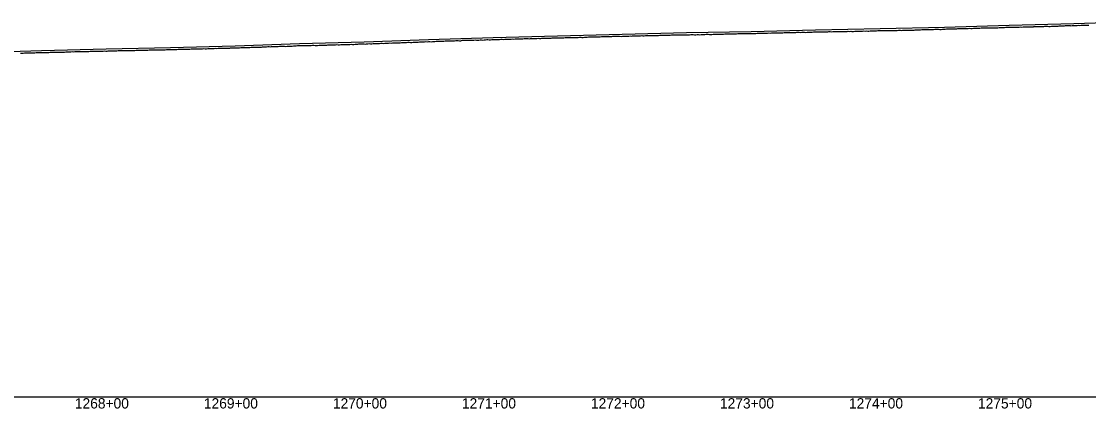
# Model space of a CAD drawing. Extents: x -3793 to 50787, y -1075 to 6138.
# Drawn here: x 14112 to 14939, y 2991 to 3291 of the extents above; entities that cross this region are included whole.
import ezdxf

# ---------------------------------------------------------------- set-up
doc = ezdxf.new("R2010")
doc.units = 0
for name, color, linetype in [('RD_DDB_Profile_EX', 7, 'Continuous'), ('RD_DDB_Profile_PR', 7, 'Continuous'), ('RD_DDB_StaTX', 7, 'Continuous'), ('RD_GPK_Profile_Cell', 7, 'Continuous')]:
    doc.layers.add(name, color=color, linetype=linetype)

msp = doc.modelspace()

# ---------------------------------------------------------------- linework, layer by layer
at = {"layer": 'RD_DDB_Profile_EX'}
for points in [[(14753.655646, 3283.3), (14754.659692, 3283.34781), (14755.30203, 3283.31564), (14755.655629, 3283.302085), (14756.659588, 3283.2938), (14757.657479, 3283.430715), (14758.653684, 3283.49593), (14759.657325, 3283.402015), (14760.653781, 3283.5481), (14761.657498, 3283.596225), (14762.661166, 3283.546265), (14763.65151, 3283.59445), (14764.713419, 3283.641595), (14765.651576, 3283.60171), (14766.65518, 3283.79664), (14767.658843, 3283.60165), (14768.649038, 3283.601625), (14769.652906, 3283.74522), (14770.648955, 3283.74707), (14771.611445, 3283.75), (14772.609229, 3283.701505), (14773.613071, 3283.75), (14774.124808, 3283.77565), (14774.610385, 3283.79693), (14775.614136, 3283.898505), (14776.604161, 3283.894185), (14777.607723, 3283.945755), (14778.611251, 3283.94863), (14779.608927, 3283.998575), (14780.6125, 3283.998615), (14781.610178, 3283.99856), (14782.613703, 3283.998605), (14783.603525, 3283.951355), (14784.607174, 3283.951305), (14785.610625, 3283.9525), (14786.608027, 3284.1), (14787.611684, 3283.95248), (14788.609246, 3283.95), (14789.612549, 3284.05246), (14790.602411, 3284.1), (14791.607833, 3284.2), (14792.611443, 3284.14892), (14792.947586, 3284.132055), (14793.608982, 3284.1), (14794.612297, 3284.15105), (14795.609663, 3284.19783), (14796.605251, 3284.149075), (14797.602624, 3284.153845), (14798.605952, 3284.299105), (14799.609532, 3284.25), (14800.606906, 3284.348265), (14801.610243, 3284.3), (14802.607584, 3284.25167), (14803.602986, 3284.351985), (14804.600246, 3284.5), (14805.603484, 3284.451215), (14806.606805, 3284.402115), (14807.604151, 3284.45055), (14808.607403, 3284.499525), (14809.596654, 3284.648805), (14810.599921, 3284.7), (14811.770364, 3284.70863), (14812.600439, 3284.749745), (14813.603603, 3284.749835), (14814.600747, 3284.700175), (14815.603945, 3284.75008), (14816.593133, 3284.84995), (14817.597652, 3284.79943), (14818.594652, 3284.799515), (14819.599167, 3284.898855), (14820.631067, 3284.949515), (14821.181753, 3284.97717), (14821.628093, 3284.999525), (14822.325322, 3284.930535), (14822.632199, 3284.89994), (14823.629233, 3284.85), (14824.628181, 3284.80023), (14825.633222, 3284.998695), (14826.630251, 3284.999675), (14827.635301, 3284.999575), (14828.63233, 3285.197895), (14829.637296, 3285.19689), (14830.634321, 3285.196385), (14831.639322, 3285.2012), (14832.630216, 3285.201375), (14833.635041, 3285.20077), (14834.632085, 3285.347725), (14835.636897, 3285.398315), (14836.641683, 3285.39722), (14837.638608, 3285.445435), (14838.643651, 3285.49801), (14839.634587, 3285.44892), (14840.004531, 3285.467295), (14840.639275, 3285.498845), (14841.636093, 3285.54887), (14842.640914, 3285.59639), (14843.637733, 3285.50353), (14844.642507, 3285.553735), (14845.639326, 3285.59878), (14846.63819, 3285.69722), (14847.635006, 3285.6)], [(14847.635006, 3285.6), (14848.639604, 3285.589965), (14849.644157, 3285.785), (14850.641292, 3285.79415), (14851.645768, 3285.79848), (14852.648598, 3285.801485), (14853.653555, 3285.85), (14854.64458, 3285.89679), (14855.649544, 3285.94667), (14856.646105, 3286.04349), (14857.651069, 3286.044935), (14858.827309, 3285.9606), (14859.652469, 3286.003405), (14860.656986, 3286.098255), (14861.648181, 3286.09461), (14862.652688, 3286.092635), (14863.649401, 3286.14641), (14864.653908, 3286.14448), (14865.650319, 3286.14283), (14866.654916, 3286.14078), (14867.651333, 3286.14282), (14868.238698, 3286.14247), (14868.650567, 3286.148065), (14869.646828, 3286.2), (14870.651484, 3286.38281), (14871.655814, 3286.3364), (14872.652401, 3286.396225), (14873.656735, 3286.444245), (14874.653318, 3286.49255), (14875.657656, 3286.598105), (14876.648739, 3286.598065), (14877.653069, 3286.6), (14878.101109, 3286.6), (14879.099012, 3286.6), (14880.102986, 3286.59797), (14881.100583, 3286.458575), (14882.104858, 3286.504335), (14883.102451, 3286.693155), (14884.099568, 3286.6), (14885.103213, 3286.6), (14886.10114, 3286.75), (14887.105056, 3286.702375), (14888.10296, 3286.79752), (14889.106821, 3286.80498), (14890.097629, 3286.715025), (14891.101487, 3286.844975), (14892.099421, 3286.884305), (14893.103263, 3286.926385), (14894.107497, 3286.831545), (14895.105035, 3286.847265), (14896.108858, 3286.93629), (14896.472864, 3286.973025), (14897.099711, 3287.019755), (14898.103495, 3287.078035), (14899.101415, 3287.08014), (14900.105185, 3287.08017), (14901.103115, 3287.144155), (14902.106483, 3287.085375), (14903.103637, 3287.038645), (14904.10113, 3287.132455), (14905.105325, 3287.223675), (14906.102807, 3287.284965), (14907.106964, 3287.28801), (14908.104415, 3287.15921), (14909.108573, 3287.15612), (14910.099005, 3287.387815), (14911.103161, 3287.337855), (14912.116252, 3287.41981), (14913.114011, 3287.37828), (14914.118137, 3287.384535), (14915.295642, 3287.411725), (14916.112686, 3287.490785), (14917.109899, 3287.584305), (14918.113955, 3287.578175), (14919.111644, 3287.527665), (14920.115699, 3287.577815), (14921.119354, 3287.771615), (14922.117444, 3287.814575), (14923.113831, 3287.771925), (14924.111928, 3287.774505), (14924.707031, 3287.74497), (14925.115549, 3287.731), (14926.113081, 3287.774265), (14927.11666, 3287.964905), (14928.114686, 3287.88377), (14929.111004, 3287.79373), (14930.114989, 3287.809305), (14931.112611, 3288.03102), (14932.116596, 3287.84374), (14933.114217, 3288.01277), (14934.11842, 3288.10314), (14935.115754, 3288.00642), (14936.111913, 3288.09385), (14937.109465, 3288.128115), (14938.113381, 3288.16609), (14939.110933, 3288.0906)], [(14354.400701, 3272.930485), (14355.261866, 3272.973945), (14356.265958, 3273.0239), (14357.262979, 3272.89353), (14358.396527, 3272.912985), (14359.393098, 3273.06788), (14360.396728, 3273.06777), (14361.265205, 3273.11174), (14362.395787, 3273.14361), (14363.265402, 3273.143525), (14364.391393, 3273.130735), (14365.266521, 3273.04357), (14366.391582, 3273.26812), (14367.26764, 3273.31169), (14368.391764, 3273.211395), (14369.26876, 3273.211265), (14370.38737, 3273.44364), (14371.263698, 3273.44363), (14372.395324, 3273.45), (14373.264811, 3273.53735), (14374.395501, 3273.5873), (14375.265924, 3273.587445), (14376.394548, 3273.58742), (14377.326954, 3273.55), (14378.324748, 3273.50631), (14379.321977, 3273.675035), (14380.325404, 3273.637475), (14381.321637, 3273.819095), (14382.325835, 3273.781425), (14383.330033, 3273.756205), (14384.326485, 3273.8), (14385.329704, 3273.843855), (14386.321498, 3273.806155), (14387.325698, 3274.0315), (14388.321166, 3273.97562), (14389.325364, 3273.98168), (14390.322556, 3274.131895), (14391.325046, 3274.08791), (14392.304382, 3274.03183), (14393.301534, 3274.17007), (14394.297714, 3274.28229), (14395.301194, 3274.25852), (14396.298322, 3274.26488), (14397.295427, 3274.332655), (14398.297996, 3274.25), (14399.2951, 3274.39428), (14400.299306, 3274.44427), (14401.295479, 3274.49435), (14402.291867, 3274.477655), (14403.296074, 3274.516415), (14404.292244, 3274.48897), (14405.288624, 3274.522745), (14406.298278, 3274.7016), (14407.295307, 3274.712875), (14408.298661, 3274.75), (14409.295039, 3274.7), (14410.292043, 3274.7345), (14411.295419, 3274.90866), (14412.292411, 3274.879625), (14413.288768, 3274.79497), (14414.292166, 3274.77988), (14415.289133, 3274.920275), (14416.292735, 3274.995025), (14417.288902, 3274.99022), (14418.285844, 3274.964445), (14419.290052, 3275.00965), (14420.286393, 3275.08572), (14421.289835, 3275.12619), (14422.286753, 3275.2172), (14423.283085, 3275.17691), (14424.28655, 3275.317655), (14425.283442, 3275.345455), (14426.280309, 3275.32767), (14427.283254, 3275.37313), (14428.28012, 3275.3912), (14429.28433, 3275.30441), (14430.281173, 3275.354335), (14431.282354, 3275.375), (14432.286563, 3275.40404), (14433.283374, 3275.65), (14434.279023, 3275.64598), (14435.283232, 3275.7), (14436.280017, 3275.742095), (14437.283589, 3275.78417), (14438.27989, 3275.79223), (14439.276648, 3275.79239), (14440.280244, 3275.95), (14441.276537, 3275.9), (14442.273267, 3275.946345), (14443.277479, 3276), (14444.273606, 3275.9), (14445.277382, 3275.95), (14446.274087, 3275.95704), (14447.366654, 3275.95), (14448.37031, 3276.14029), (14449.361191, 3276.140255), (14450.364846, 3276.22388), (14451.368952, 3276.08362), (14452.365867, 3276.08723), (14453.363022, 3276.41042), (14454.367128, 3276.416905)], [(14454.367128, 3276.416905), (14455.364059, 3276.41114), (14456.368165, 3276.451255), (14457.359051, 3276.544565), (14458.362235, 3276.523825), (14459.366342, 3276.47045), (14460.363272, 3276.477515), (14461.360888, 3276.436755), (14462.364996, 3276.62674), (14463.361448, 3276.661055), (14464.365555, 3276.61743), (14465.369206, 3276.45), (14466.360098, 3276.590145), (14467.364205, 3276.773625), (14468.367378, 3276.75038), (14469.364768, 3276.611235), (14470.361924, 3276.73999), (14471.36603, 3276.78326), (14472.363415, 3276.93038), (14473.367067, 3276.930275), (14474.364207, 3276.87971), (14475.361137, 3276.88014), (14476.365244, 3277.066785), (14477.36935, 3277.063335), (14478.359796, 3277.079895), (14479.36342, 3277.10302), (14480.367058, 3277.10952), (14481.364457, 3277.033525), (14482.368563, 3277.126855), (14483.359005, 3277.17008), (14484.363113, 3277.166645), (14485.366275, 3277.12992), (14486.363669, 3277.22712), (14487.361295, 3277.366305), (14488.364934, 3277.276285), (14489.362323, 3277.240075), (14490.365492, 3277.230075), (14491.363111, 3277.372625), (14492.360505, 3277.45988), (14493.364147, 3277.359665), (14494.368253, 3277.429765), (14495.364708, 3277.47365), (14496.362324, 3277.422835), (14497.423897, 3277.43976), (14498.419959, 3277.57332), (14499.42367, 3277.52662), (14500.423018, 3277.6), (14501.41872, 3277.68989), (14502.422426, 3277.77638), (14503.426726, 3277.67291), (14504.417842, 3277.679615), (14505.421181, 3277.64659), (14506.425481, 3277.69316), (14507.421544, 3277.789975), (14508.22008, 3277.74312), (14509.217004, 3277.696645), (14510.22064, 3277.703375), (14511.224743, 3277.839845), (14512.221679, 3277.980205), (14513.219282, 3277.889795), (14514.222911, 3277.882905), (14515.219847, 3277.926665), (14516.22395, 3278.069895), (14517.228054, 3278.12986), (14518.218015, 3277.989895), (14519.222118, 3277.972965), (14520.226222, 3278.159305), (14521.223158, 3278.17025), (14522.220286, 3278.17269), (14523.2177, 3278.27332), (14524.221805, 3278.32992), (14525.224961, 3278.259705), (14526.222378, 3278.31066), (14527.219978, 3278.326335), (14528.223597, 3278.28307), (14529.220546, 3278.33012), (14530.224649, 3278.433375), (14531.221765, 3278.38632), (14532.21918, 3278.389975), (14533.222817, 3278.533205), (14534.219753, 3278.486905), (14535.223856, 3278.44343), (14536.221458, 3278.443225), (14537.217921, 3278.490075), (14538.222024, 3278.59004), (14539.226128, 3278.683345), (14540.216554, 3278.679985), (14541.220192, 3278.629875), (14542.224296, 3278.62981), (14543.221232, 3278.69016), (14544.225335, 3278.776965), (14545.222464, 3278.8194), (14546.2194, 3278.64006), (14547.223503, 3278.69335), (14548.220451, 3278.880485), (14549.217568, 3278.87991), (14550.221671, 3278.8), (14551.219077, 3278.9836), (14552.222251, 3278.98025), (14553.226353, 3278.98018), (14554.21725, 3278.98674)], [(14554.21725, 3278.98674), (14555.221355, 3278.99002), (14556.224516, 3278.99666), (14557.22193, 3279.18371), (14558.240872, 3279.133225), (14559.244622, 3279.17976), (14560.241523, 3279.183535), (14561.245702, 3279.28678), (14562.241667, 3279.33065), (14563.239917, 3279.326705), (14564.244096, 3279.34666), (14565.240565, 3279.346735), (14566.244745, 3279.280335), (14567.242489, 3279.279755), (14568.23896, 3279.3434), (14569.243139, 3279.433435), (14570.246897, 3279.533345), (14571.243279, 3279.58378), (14572.241534, 3279.529915), (14573.238002, 3279.486905), (14574.242181, 3279.490145), (14575.246361, 3279.583515), (14576.506977, 3279.44678), (14577.511088, 3279.54354), (14578.501975, 3279.543515), (14579.505642, 3279.49674), (14580.502502, 3279.64048), (14581.506616, 3279.69363), (14582.503499, 3279.69689), (14583.507612, 3279.743755), (14584.504472, 3279.690895), (14585.501353, 3279.738165), (14586.505467, 3279.84109), (14587.502745, 3279.841335), (14588.506461, 3279.83547), (14589.50332, 3279.835915), (14590.507433, 3279.85), (14591.504312, 3279.95), (14592.508426, 3280.044475), (14593.504915, 3279.90268), (14594.509027, 3279.94731), (14595.506275, 3280.042175), (14596.510027, 3280.039495), (14597.506897, 3279.99239), (14598.511009, 3280.087255), (14599.507895, 3280.135185), (14600.498567, 3280.19752), (14601.502683, 3280.140025), (14602.499195, 3280.04759), (14603.50331, 3280.233055), (14604.500504, 3280.23365), (14605.504297, 3280.235885), (14606.501152, 3280.28869), (14607.505267, 3280.3409), (14608.502138, 3280.347805), (14609.506253, 3280.334565), (14610.503107, 3280.335195), (14611.506928, 3280.39787), (14612.504091, 3280.39591), (14613.50096, 3280.39804), (14614.505074, 3280.398025), (14615.501927, 3280.540585), (14616.50578, 3280.540505), (14617.502909, 3280.55), (14618.507023, 3280.52994), (14619.503637, 3280.536115), (14620.534144, 3280.591275), (14621.529914, 3280.65), (14622.528786, 3280.651765), (14623.524254, 3280.74498), (14624.528258, 3280.639905), (14625.524191, 3280.593635), (14626.519649, 3280.7485), (14627.523685, 3280.74547), (14628.519159, 3280.74433), (14629.523459, 3280.74571), (14630.518933, 3280.794645), (14631.522995, 3280.89191), (14632.518841, 3280.89497), (14633.522918, 3280.648735), (14634.518398, 3280.647645), (14635.522488, 3280.89288), (14636.518178, 3280.89341), (14637.522282, 3280.747785), (14638.517778, 3280.84593), (14639.513274, 3280.895365), (14640.517672, 3280.94438), (14641.513158, 3280.993225), (14642.500212, 3281.042275), (14642.976039, 3281.042235), (14643.974039, 3281.0422), (14644.978069, 3280.99409), (14645.974417, 3280.99463), (14646.97226, 3281.001005), (14647.97657, 3281.19594), (14648.980593, 3281.18975), (14649.978426, 3281.13867), (14650.974946, 3281.195815), (14651.972792, 3281.243075), (14652.976792, 3281.189525), (14653.98079, 3281.19061)], [(14653.98079, 3281.19061), (14654.978957, 3281.2436), (14655.975307, 3281.19404), (14656.979301, 3281.34279), (14657.977116, 3281.440845), (14658.981296, 3281.440765), (14659.979104, 3281.391455), (14660.975473, 3281.481275), (14661.979823, 3281.335185), (14662.977641, 3281.394195), (14663.981593, 3281.436865), (14664.985543, 3281.435315), (14665.975996, 3281.5352), (14666.979943, 3281.59107), (14667.977734, 3281.63727), (14668.981866, 3281.687225), (14669.986044, 3281.737135), (14670.976284, 3281.688685), (14671.98021, 3281.680505), (14672.984388, 3281.777095), (14673.982166, 3281.791315), (14674.992575, 3281.73017), (14675.991505, 3281.732435), (14676.995585, 3281.73406), (14677.999859, 3281.689305), (14678.998479, 3281.73682), (14679.994262, 3281.778335), (14680.998536, 3281.780015), (14681.997485, 3281.88464), (14683.001213, 3281.884545), (14684.000157, 3281.827615), (14684.996166, 3281.828505), (14686.000223, 3281.942125), (14686.998832, 3281.941725), (14688.003105, 3281.94376), (14689.007146, 3281.997905), (14689.997869, 3282.039465), (14691.00178, 3282.087315), (14692.000509, 3282.038895), (14693.004783, 3282.084375), (14694.008671, 3282.082085), (14694.999185, 3282.08647), (14696.003458, 3282.1932), (14697.007731, 3282.147725), (14698.006315, 3282.147625), (14699.010322, 3282.19761), (14700.001129, 3282.2476), (14701.005403, 3282.152415), (14702.008992, 3282.102425), (14703.007983, 3282.339895), (14704.012256, 3282.342385), (14705.008084, 3282.345075), (14706.006657, 3282.39744), (14707.010929, 3282.442285), (14708.009652, 3282.444645), (14709.005776, 3282.4974), (14710.009602, 3282.54479), (14711.008325, 3282.49729), (14712.012597, 3282.547275), (14712.64755, 3282.59472), (14713.644816, 3282.594525), (14714.648561, 3282.594495), (14715.64577, 3282.497325), (14716.649891, 3282.586575), (14717.646697, 3282.67919), (14718.650461, 3282.58691), (14719.648111, 3282.539125), (14720.645303, 3282.73944), (14721.648676, 3282.686745), (14722.64587, 3282.68971), (14723.649991, 3282.652585), (14724.647284, 3282.79462), (14725.64409, 3282.834365), (14726.648211, 3282.84215), (14727.645041, 3282.934745), (14728.649162, 3282.88723), (14729.652909, 3282.84744), (14730.643262, 3282.9), (14731.66056, 3282.93447), (14732.656933, 3282.887485), (14733.660793, 3282.98992), (14734.664971, 3283.039875), (14735.655724, 3282.994915), (14736.659175, 3282.99234), (14737.6559, 3283.090135), (14738.660034, 3283.092585), (14739.663468, 3282.99752), (14740.660193, 3283.095215), (14741.658296, 3283.1), (14742.662114, 3283.2425), (14743.658452, 3283.09759), (14744.662586, 3283.1), (14745.890641, 3283.1), (14746.657023, 3283.1), (14747.660692, 3283.19759), (14748.657304, 3283.243065), (14749.661057, 3283.29538), (14750.65765, 3283.343365), (14751.661352, 3283.345595), (14752.659056, 3283.347705), (14753.655646, 3283.3)], [(14156.093001, 3267.59583), (14157.096239, 3267.68981), (14158.094673, 3267.72047), (14159.097895, 3267.70212), (14160.097036, 3267.663125), (14161.100243, 3267.768975), (14162.099389, 3267.71854), (14163.102582, 3267.730795), (14164.101734, 3267.72984), (14165.098702, 3267.905815), (14166.096071, 3267.910415), (14167.100311, 3267.96027), (14168.098406, 3267.948125), (14169.102646, 3267.954535), (14170.100732, 3268.054015), (14171.104972, 3268.0171), (14172.108117, 3268.06053), (14173.106511, 3268.05327), (14174.103546, 3268.010335), (14175.101623, 3268.08984), (14176.105862, 3268.11966), (14177.103932, 3268.082315), (14178.10817, 3268.09577), (14179.106232, 3268.188335), (14180.109666, 3268.23814), (14181.108865, 3268.251295), (14181.668883, 3268.251255), (14182.671988, 3268.301265), (14183.669912, 3268.294815), (14184.673027, 3268.26035), (14185.670941, 3268.34534), (14186.668054, 3268.380955), (14187.671195, 3268.394585), (14188.66813, 3268.395195), (14189.672234, 3268.45197), (14190.670332, 3268.39444), (14191.667256, 3268.431305), (14192.671361, 3268.524325), (14193.668286, 3268.55237), (14194.671441, 3268.509045), (14195.668543, 3268.60171), (14196.666459, 3268.53633), (14197.669582, 3268.5295), (14198.673686, 3268.497355), (14199.671593, 3268.51865), (14200.668706, 3268.65204), (14201.672811, 3268.645105), (14202.669736, 3268.672855), (14203.672866, 3268.73215), (14204.664717, 3268.739055), (14205.668823, 3268.788965), (14206.671954, 3268.788975), (14207.66888, 3268.796355), (14208.672984, 3268.83956), (14209.670097, 3268.838915), (14210.667023, 3268.90602), (14211.671127, 3268.89916), (14212.674267, 3268.939505), (14213.671204, 3268.96359), (14214.670206, 3269.00594), (14215.667122, 3268.97691), (14216.670273, 3268.93357), (14217.674378, 3268.996775), (14218.665266, 3269.096785), (14219.668416, 3269.120195), (14220.672521, 3269.076735), (14221.669448, 3269.077545), (14222.672607, 3269.07756), (14223.210142, 3269.097275), (14224.208818, 3269.18349), (14225.204956, 3269.184225), (14226.209167, 3269.22095), (14227.20704, 3269.256785), (14228.210176, 3269.28343), (14229.214384, 3269.246665), (14230.205261, 3269.296675), (14231.208396, 3269.34002), (14232.206248, 3269.382655), (14233.210456, 3269.425815), (14234.207427, 3269.426735), (14235.205286, 3269.432695), (14236.209494, 3269.44608), (14237.212617, 3269.43935), (14238.210459, 3269.468305), (14239.207711, 3269.53253), (14240.210833, 3269.6258), (14241.208672, 3269.618225), (14242.212878, 3269.63176), (14243.209048, 3269.675725), (14244.207717, 3269.67509), (14245.211924, 3269.681805), (14246.209763, 3269.71735), (14247.212862, 3269.724255), (14248.210136, 3269.74539), (14249.207973, 3269.78106), (14250.211071, 3269.824185), (14251.215276, 3269.860275), (14252.206182, 3269.903395), (14253.20928, 3269.960315), (14254.213484, 3269.88947), (14255.212154, 3269.888575)], [(14255.212154, 3269.888575), (14256.208332, 3270.01727), (14257.211431, 3270.0104), (14258.21036, 3270.0803), (14259.213447, 3270.05244), (14260.216534, 3270.00943), (14261.208566, 3270.016285), (14262.211652, 3270.17328), (14263.160721, 3270.16539), (14264.163914, 3270.21514), (14265.161646, 3270.215845), (14266.159104, 3270.228985), (14267.162291, 3270.285905), (14268.166428, 3270.364425), (14269.163874, 3270.370585), (14270.161626, 3270.364065), (14271.164806, 3270.28536), (14272.162253, 3270.37729), (14273.16639, 3270.355355), (14273.703458, 3270.44157), (14274.706852, 3270.505755), (14275.703982, 3270.55652), (14276.70738, 3270.563455), (14277.699517, 3270.563345), (14278.702916, 3270.577575), (14279.699196, 3270.57086), (14280.703436, 3270.620755), (14281.706835, 3270.727745), (14282.703953, 3270.821175), (14283.707357, 3270.813755), (14284.703635, 3270.857195), (14285.707876, 3270.89277), (14286.699165, 3270.906795), (14287.703407, 3270.89949), (14288.699674, 3270.90017), (14289.703086, 3270.957025), (14290.700179, 3270.979085), (14291.703596, 3271.071755), (14292.70068, 3271.072425), (14293.704103, 3271.09341), (14294.700363, 3271.143805), (14295.699628, 3271.17185), (14296.697062, 3271.17933), (14297.701308, 3271.193385), (14298.697549, 3271.27973), (14299.700982, 3271.322465), (14300.698032, 3271.387115), (14301.70147, 3271.44393), (14302.705716, 3271.49385), (14303.701955, 3271.472125), (14304.705394, 3271.38602), (14305.697475, 3271.479), (14306.700915, 3271.59298), (14307.69795, 3271.58608), (14308.701396, 3271.644155), (14309.697624, 3271.60842), (14310.701872, 3271.64448), (14311.698096, 3271.724225), (14312.702344, 3271.731015), (14313.698563, 3271.75207), (14314.697063, 3271.794465), (14315.694072, 3271.83121), (14316.697531, 3271.687895), (14317.694529, 3271.75214), (14318.697995, 3271.972565), (14319.694203, 3271.895545), (14320.698454, 3271.88183), (14321.681263, 3271.94854), (14322.685493, 3271.99161), (14323.687805, 3272.179645), (14324.679811, 3272.18641), (14325.683237, 3272.243185), (14326.680346, 3272.279745), (14327.402521, 3272.2526), (14328.26452, 3272.253065), (14329.402779, 3272.25963), (14330.399444, 3272.323345), (14331.403032, 3272.34652), (14332.266746, 3272.302615), (14333.398667, 3272.309695), (14334.267858, 3272.39619), (14335.398909, 3272.339935), (14336.268971, 3272.33985), (14337.397973, 3272.50367), (14338.401567, 3272.503515), (14339.398209, 3272.46055), (14340.397196, 3272.47998), (14341.267273, 3272.479955), (14342.397432, 3272.58011), (14343.268392, 3272.623445), (14344.397663, 3272.667075), (14345.269511, 3272.623625), (14346.397886, 3272.667295), (14347.27063, 3272.66725), (14348.393511, 3272.7), (14349.265598, 3272.786835), (14350.392566, 3272.843485), (14351.39687, 3272.886945), (14352.400481, 3272.8), (14353.397083, 3272.79352), (14354.400701, 3272.930485)], [(14111.117942, 3266.45589), (14112.114946, 3266.493895), (14113.117414, 3266.5438), (14114.114416, 3266.55676), (14115.110386, 3266.563415), (14116.114619, 3266.651135), (14117.110589, 3266.595735), (14118.114822, 3266.56376), (14119.111077, 3266.664105), (14120.114322, 3266.708125), (14121.111277, 3266.77043), (14122.114533, 3266.726345), (14123.111477, 3266.832465), (14124.109551, 3266.82038), (14125.105801, 3266.82067), (14126.110035, 3266.86474), (14127.106001, 3266.892025), (14128.110235, 3266.9303), (14129.106201, 3266.99844), (14130.110435, 3267.004085), (14131.106401, 3266.87736), (14132.109967, 3266.99887), (14133.106869, 3267.03827), (14134.110175, 3267.088265), (14135.107066, 3267.09457), (14136.110383, 3267.10011), (14137.107263, 3267.150735), (14138.110852, 3267.206045), (14139.106824, 3267.195855), (14140.098447, 3267.195745), (14141.089175, 3267.19574), (14142.088211, 3267.22828), (14143.094654, 3267.166895), (14144.093097, 3267.17191), (14145.088996, 3267.30569), (14146.088092, 3267.338075), (14147.092336, 3267.38796), (14148.090497, 3267.40996), (14149.094741, 3267.448425), (14150.092893, 3267.49771), (14151.09646, 3267.591695), (14152.094594, 3267.584995), (14153.098835, 3267.5908), (14154.096961, 3267.59002), (14155.093863, 3267.596625), (14156.093001, 3267.59583)]]:
    msp.add_lwpolyline(points, dxfattribs=at)
at = {"layer": 'RD_DDB_Profile_PR'}
msp.add_lwpolyline([(14077.33, 3266.973), (14127.33, 3268.5005), (14177.33, 3269.6855), (14227.33, 3270.86), (14277.33, 3272.1635), (14327.33, 3273.8555), (14377.33, 3275.15), (14427.33, 3276.974), (14477.33, 3278.6635), (14527.33, 3279.9215), (14577.33, 3281.126), (14627.33, 3282.346), (14677.33, 3283.319), (14727.33, 3284.5055), (14777.33, 3285.5315), (14827.33, 3286.5995), (14877.33, 3288.1995), (14927.33, 3289.5475), (14977.33, 3291.0885)], dxfattribs=at)
at = {"layer": 'RD_GPK_Profile_Cell'}
msp.add_line((1000, 3000), (46549.603806, 3000), dxfattribs=at)

# ---------------------------------------------------------------- texts
at = {"layer": 'RD_DDB_StaTX'}
for s, p in [('1268+00', (14153.125471, 2991)), ('1268+00', (14153.125471, 2991)), ('1269+00', (14253.125471, 2991)), ('1269+00', (14253.125471, 2991)), ('1270+00', (14353.125471, 2991)), ('1270+00', (14353.125471, 2991)), ('1271+00', (14453.125471, 2991)), ('1271+00', (14453.125471, 2991)), ('1272+00', (14553.125471, 2991)), ('1272+00', (14553.125471, 2991)), ('1273+00', (14653.125471, 2991)), ('1273+00', (14653.125471, 2991)), ('1274+00', (14753.125471, 2991)), ('1274+00', (14753.125471, 2991)), ('1275+00', (14853.125471, 2991)), ('1275+00', (14853.125471, 2991))]:
    msp.add_text(s, height=8, dxfattribs=at).set_placement(p)

doc.saveas('drawing.dxf')
